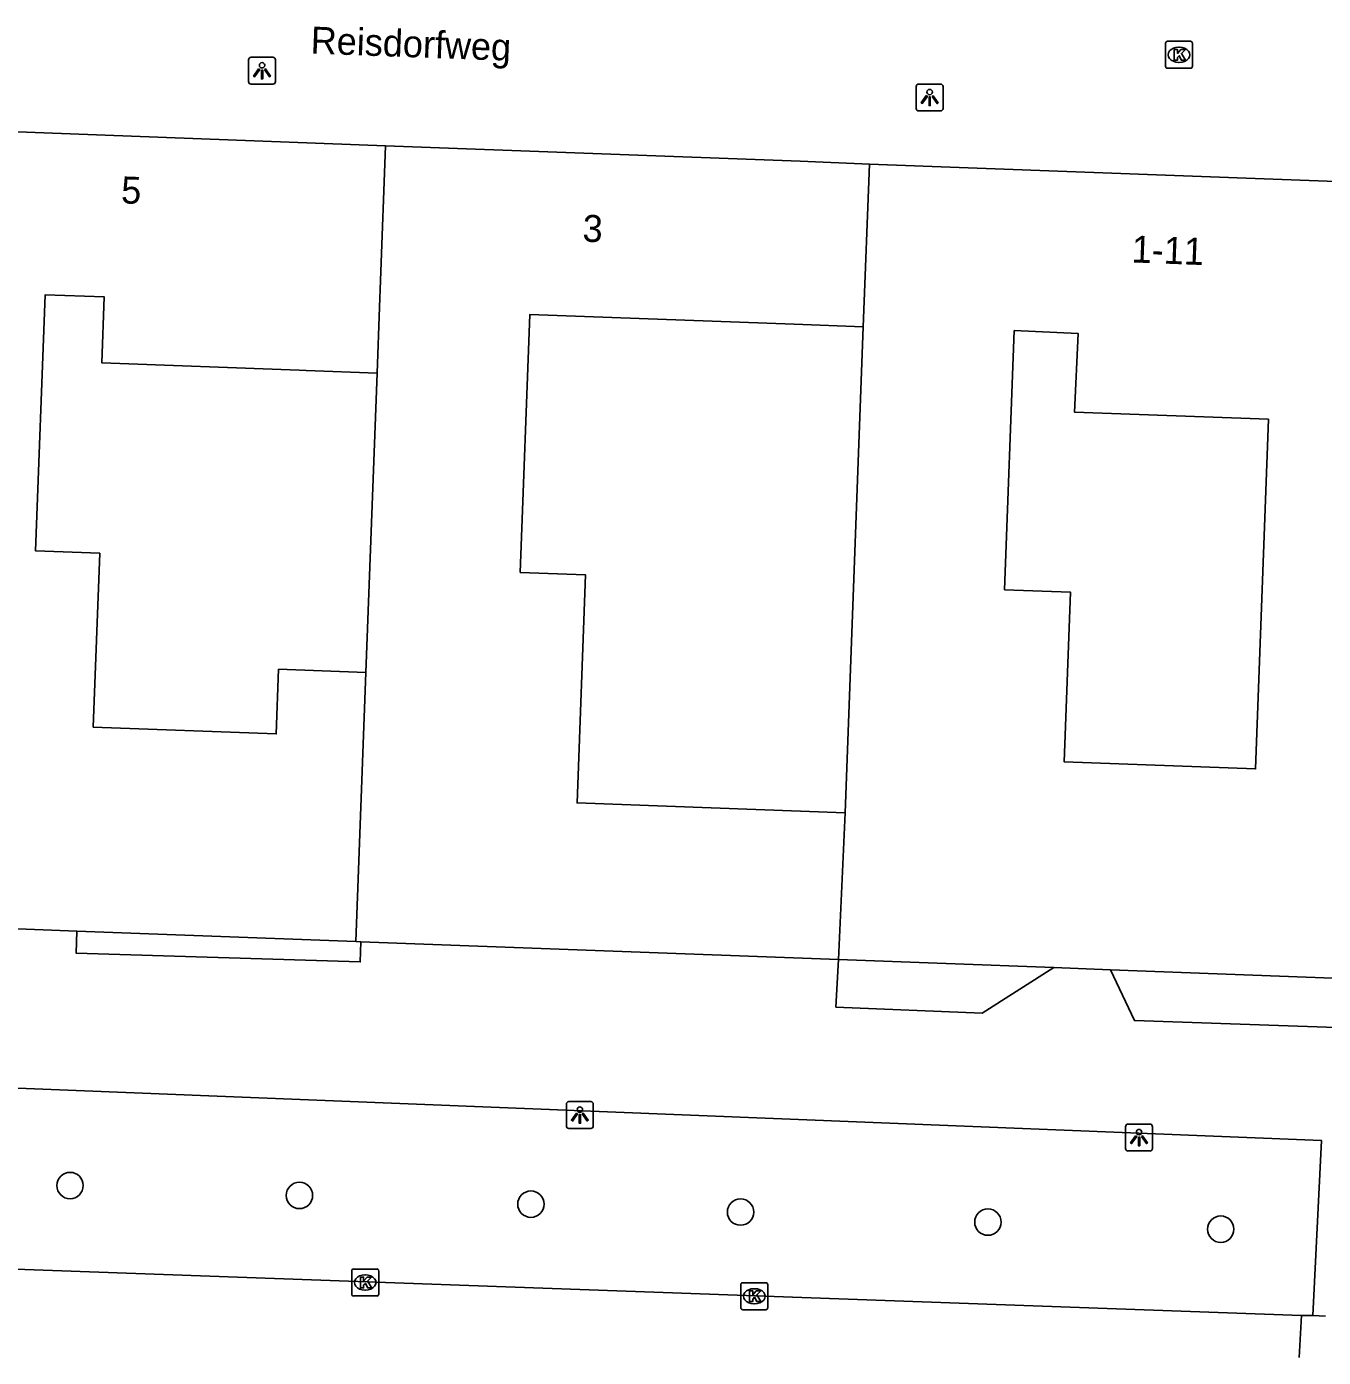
# Model space of a CAD drawing. Extents: x 160787 to 161428, y 386828 to 387483.
# Drawn here: x 160910.87 to 160958.95, y 386876.81 to 386926.13 of the extents above; entities that cross this region are included whole.
import ezdxf

# ---------------------------------------------------------------- set-up
doc = ezdxf.new("R2010")
doc.units = 0
for name, color, linetype in [('IMGEO_Boom', 7, 'Continuous'), ('IMGEO_Fietspad_gesloten', 7, 'Continuous'), ('IMGEO_Fietspad_open', 7, 'Continuous'), ('IMGEO_Kolk', 7, 'Continuous'), ('IMGEO_Lichtpunt', 7, 'Continuous'), ('IMGEO_Openbare_ruimte_label', 7, 'Continuous'), ('IMGEO_Pand', 7, 'Continuous'), ('IMGEO_Pand_nummerreeks', 7, 'Continuous'), ('IMGEO_Voetpad_open', 7, 'Continuous')]:
    doc.layers.add(name, color=color, linetype=linetype)

msp = doc.modelspace()

# ---------------------------------------------------------------- linework, layer by layer
at = {"layer": 'IMGEO_Boom'}
for centre in [(160912.485, 386883.177), (160920.989, 386882.811), (160929.571, 386882.488), (160937.346, 386882.195), (160946.515, 386881.824), (160955.148, 386881.561)]:
    msp.add_circle(centre, 0.489, dxfattribs=at)
at = {"layer": 'IMGEO_Fietspad_gesloten'}
for points in [[(160958.141, 386878.363), (160906.34, 386880.231), (160901.631, 386880.401)], [(160958.056, 386876.81), (160958.056, 386876.81), (160958.141, 386878.363)]]:
    msp.add_lwpolyline(points, dxfattribs=at)
at = {"layer": 'IMGEO_Fietspad_open'}
for points in [[(160958.568, 386878.357), (160958.141, 386878.363)], [(160959.028, 386878.343), (160958.568, 386878.357)]]:
    msp.add_lwpolyline(points, dxfattribs=at)
at = {"layer": 'IMGEO_Kolk'}
for p, q in [((160953.1, 386924.659), (160953.1, 386925.511)), ((160953.175, 386925.585), (160954.027, 386925.585)), ((160953.588, 386925.365), (160953.613, 386925.365)), ((160954.101, 386925.511), (160954.101, 386924.659)), ((160954.027, 386924.585), (160953.175, 386924.585)), ((160953.611, 386924.805), (160953.586, 386924.805)), ((160922.927, 386879.159), (160922.927, 386880.011)), ((160923.002, 386880.085), (160923.854, 386880.085)), ((160923.928, 386880.011), (160923.928, 386879.159)), ((160923.415, 386879.865), (160923.44, 386879.865)), ((160937.354, 386878.65), (160937.354, 386879.502)), ((160937.429, 386879.576), (160938.281, 386879.576)), ((160938.355, 386879.502), (160938.355, 386878.65)), ((160923.854, 386879.085), (160923.002, 386879.085)), ((160923.438, 386879.305), (160923.413, 386879.305)), ((160937.842, 386879.356), (160937.867, 386879.356)), ((160938.281, 386878.576), (160937.429, 386878.576)), ((160937.865, 386878.796), (160937.84, 386878.796))]:
    msp.add_line(p, q, dxfattribs=at)
for points in [[(160953.1, 386924.659), (160953.1, 386925.511)], [(160953.175, 386925.585), (160954.027, 386925.585)], [(160954.101, 386925.511), (160954.101, 386924.659)], [(160953.421, 386925.285), (160953.544, 386925.285), (160953.544, 386925.134), (160953.674, 386925.285), (160953.838, 386925.285), (160953.692, 386925.134), (160953.845, 386924.885), (160953.693, 386924.885), (160953.608, 386925.049), (160953.544, 386924.982), (160953.544, 386924.885), (160953.421, 386924.885), (160953.421, 386925.285)], [(160954.027, 386924.585), (160953.175, 386924.585)], [(160922.927, 386879.159), (160922.927, 386880.011)], [(160923.002, 386880.085), (160923.854, 386880.085)], [(160923.928, 386880.011), (160923.928, 386879.159)], [(160923.248, 386879.785), (160923.371, 386879.785), (160923.371, 386879.634), (160923.501, 386879.785), (160923.665, 386879.785), (160923.519, 386879.634), (160923.672, 386879.385), (160923.52, 386879.385), (160923.435, 386879.549), (160923.371, 386879.482), (160923.371, 386879.385), (160923.248, 386879.385), (160923.248, 386879.785)], [(160937.354, 386878.65), (160937.354, 386879.502)], [(160937.429, 386879.576), (160938.281, 386879.576)], [(160938.355, 386879.502), (160938.355, 386878.65)], [(160923.854, 386879.085), (160923.002, 386879.085)], [(160937.675, 386879.276), (160937.798, 386879.276), (160937.798, 386879.125), (160937.928, 386879.276), (160938.092, 386879.276), (160937.946, 386879.125), (160938.099, 386878.876), (160937.947, 386878.876), (160937.862, 386879.04), (160937.798, 386878.973), (160937.798, 386878.876), (160937.675, 386878.876), (160937.675, 386879.276)], [(160938.281, 386878.576), (160937.429, 386878.576)]]:
    msp.add_lwpolyline(points, dxfattribs=at)
for centre, start, end in [((160953.177, 386925.509), 91.552, 178.448), ((160953.177, 386925.509), 91.552, 178.448), ((160954.025, 386925.509), 1.552, 88.448), ((160954.025, 386925.509), 1.552, 88.448), ((160953.177, 386924.661), 181.552, 268.448), ((160953.177, 386924.661), 181.552, 268.448), ((160954.025, 386924.661), 271.552, 358.448), ((160954.025, 386924.661), 271.552, 358.448), ((160923.004, 386880.009), 91.552, 178.448), ((160923.004, 386880.009), 91.552, 178.448), ((160923.852, 386880.009), 1.552, 88.448), ((160923.852, 386880.009), 1.552, 88.448), ((160937.431, 386879.5), 91.552, 178.448), ((160937.431, 386879.5), 91.552, 178.448), ((160938.279, 386879.5), 1.552, 88.448), ((160938.279, 386879.5), 1.552, 88.448), ((160923.004, 386879.161), 181.552, 268.448), ((160923.004, 386879.161), 181.552, 268.448), ((160923.852, 386879.161), 271.552, 358.448), ((160923.852, 386879.161), 271.552, 358.448), ((160937.431, 386878.652), 181.552, 268.448), ((160937.431, 386878.652), 181.552, 268.448), ((160938.279, 386878.652), 271.552, 358.448), ((160938.279, 386878.652), 271.552, 358.448)]:
    msp.add_arc(centre, 0.0765, start, end, dxfattribs=at)
for centre, major_axis, ratio, start_param, end_param in [((160953.587, 386925.085), (-0.387, 0.002), 0.722429, 4.712389, 7.853982), ((160953.612, 386925.085), (-0.39, 0.002), 0.717154, 1.570796, 4.712389), ((160923.414, 386879.585), (-0.387, 0.002), 0.722429, 4.712389, 7.853982), ((160923.439, 386879.585), (-0.39, 0.002), 0.717154, 1.570796, 4.712389), ((160937.841, 386879.076), (-0.387, 0.002), 0.722429, 4.712389, 7.853982), ((160937.866, 386879.076), (-0.39, 0.002), 0.717154, 1.570796, 4.712389)]:
    msp.add_ellipse(centre, major_axis=major_axis, ratio=ratio, start_param=start_param, end_param=end_param, dxfattribs=at)
at = {"layer": 'IMGEO_Lichtpunt'}
for p, q in [((160919.104, 386924.898), (160919.104, 386924.091)), ((160919.104, 386924.898), (160919.104, 386924.091)), ((160920.006, 386924.993), (160919.198, 386924.993)), ((160920.006, 386924.993), (160919.198, 386924.993)), ((160920.1, 386924.091), (160920.1, 386924.898)), ((160920.1, 386924.091), (160920.1, 386924.898)), ((160919.198, 386923.997), (160920.006, 386923.997)), ((160919.198, 386923.997), (160920.006, 386923.997)), ((160943.857, 386923.907), (160943.857, 386923.1)), ((160943.857, 386923.907), (160943.857, 386923.1)), ((160944.759, 386924.002), (160943.951, 386924.002)), ((160944.759, 386924.002), (160943.951, 386924.002)), ((160944.853, 386923.1), (160944.853, 386923.907)), ((160944.853, 386923.1), (160944.853, 386923.907)), ((160943.951, 386923.006), (160944.759, 386923.006)), ((160943.951, 386923.006), (160944.759, 386923.006)), ((160930.889, 386886.194), (160930.889, 386885.387)), ((160930.889, 386886.194), (160930.889, 386885.387)), ((160931.791, 386886.289), (160930.983, 386886.289)), ((160931.791, 386886.289), (160930.983, 386886.289)), ((160931.885, 386885.387), (160931.885, 386886.194)), ((160931.885, 386885.387), (160931.885, 386886.194)), ((160952.522, 386885.455), (160951.714, 386885.455)), ((160952.522, 386885.455), (160951.714, 386885.455)), ((160930.983, 386885.293), (160931.791, 386885.293)), ((160930.983, 386885.293), (160931.791, 386885.293)), ((160951.62, 386885.36), (160951.62, 386884.553)), ((160951.62, 386885.36), (160951.62, 386884.553)), ((160952.616, 386884.553), (160952.616, 386885.36)), ((160952.616, 386884.553), (160952.616, 386885.36)), ((160951.714, 386884.459), (160952.522, 386884.459)), ((160951.714, 386884.459), (160952.522, 386884.459))]:
    msp.add_line(p, q, dxfattribs=at)
for points in [[(160919.478, 386924.562), (160919.517, 386924.534), (160919.329, 386924.272), (160919.291, 386924.299), (160919.478, 386924.562)], [(160919.58, 386924.514), (160919.627, 386924.514), (160919.627, 386924.192), (160919.58, 386924.192), (160919.58, 386924.514)], [(160919.69, 386924.534), (160919.728, 386924.561), (160919.915, 386924.299), (160919.876, 386924.271), (160919.69, 386924.534)], [(160944.231, 386923.571), (160944.27, 386923.543), (160944.082, 386923.281), (160944.044, 386923.308), (160944.231, 386923.571)], [(160944.333, 386923.523), (160944.38, 386923.523), (160944.38, 386923.201), (160944.333, 386923.201), (160944.333, 386923.523)], [(160944.443, 386923.543), (160944.481, 386923.57), (160944.668, 386923.308), (160944.629, 386923.28), (160944.443, 386923.543)], [(160931.263, 386885.858), (160931.302, 386885.83), (160931.114, 386885.568), (160931.076, 386885.595), (160931.263, 386885.858)], [(160931.365, 386885.81), (160931.412, 386885.81), (160931.412, 386885.488), (160931.365, 386885.488), (160931.365, 386885.81)], [(160931.475, 386885.83), (160931.513, 386885.857), (160931.7, 386885.595), (160931.661, 386885.567), (160931.475, 386885.83)], [(160951.994, 386885.024), (160952.033, 386884.996), (160951.845, 386884.734), (160951.807, 386884.761), (160951.994, 386885.024)], [(160952.096, 386884.976), (160952.143, 386884.976), (160952.143, 386884.654), (160952.096, 386884.654), (160952.096, 386884.976)], [(160952.206, 386884.996), (160952.244, 386885.023), (160952.431, 386884.761), (160952.392, 386884.733), (160952.206, 386884.996)]]:
    msp.add_lwpolyline(points, dxfattribs=at)
for centre in [(160919.603, 386924.696), (160944.356, 386923.705), (160931.388, 386885.992), (160952.119, 386885.158)]:
    msp.add_circle(centre, 0.0994, dxfattribs=at)
for centre, start, end in [((160919.198, 386924.898), 90, 180), ((160919.198, 386924.898), 90, 180), ((160920.006, 386924.898), 0, 90), ((160920.006, 386924.898), 0, 90), ((160919.198, 386924.091), 180, 270), ((160919.198, 386924.091), 180, 270), ((160920.006, 386924.091), 270, 0), ((160920.006, 386924.091), 270, 360), ((160943.951, 386923.907), 90, 180), ((160943.951, 386923.907), 90, 180), ((160944.759, 386923.907), 0, 90), ((160944.759, 386923.907), 0, 90), ((160943.951, 386923.1), 180, 270), ((160943.951, 386923.1), 180, 270), ((160944.759, 386923.1), 270, 0), ((160944.759, 386923.1), 270, 360), ((160930.983, 386886.194), 90, 180), ((160930.983, 386886.194), 90, 180), ((160931.791, 386886.194), 0, 90), ((160931.791, 386886.194), 0, 90), ((160951.714, 386885.36), 90, 180), ((160951.714, 386885.36), 90, 180), ((160952.522, 386885.36), 0, 90), ((160952.522, 386885.36), 0, 90), ((160930.983, 386885.387), 180, 270), ((160930.983, 386885.387), 180, 270), ((160931.791, 386885.387), 270, 0), ((160931.791, 386885.387), 270, 360), ((160951.714, 386884.553), 180, 270), ((160951.714, 386884.553), 180, 270), ((160952.522, 386884.553), 270, 0), ((160952.522, 386884.553), 270, 360)]:
    msp.add_arc(centre, 0.0946, start, end, dxfattribs=at)
at = {"layer": 'IMGEO_Pand'}
for points in [[(160924.183, 386921.716), (160908.899, 386922.288)], [(160923.868, 386913.289), (160923.959, 386915.728), (160923.996, 386916.72), (160924.183, 386921.716)], [(160924.183, 386921.716), (160939.56, 386921.141), (160942.121, 386921.036)], [(160942.121, 386921.036), (160941.895, 386915.004)], [(160965.405, 386920.165), (160942.121, 386921.036)], [(160923.453, 386902.191), (160920.218, 386902.312), (160920.128, 386899.914), (160913.343, 386900.168), (160913.584, 386906.612), (160911.21, 386906.701), (160911.565, 386916.192), (160913.751, 386916.11), (160913.66, 386913.67), (160920.976, 386913.397), (160921.234, 386913.387), (160923.868, 386913.289)], [(160941.895, 386915.004), (160939.334, 386915.1), (160929.535, 386915.466), (160929.177, 386905.902), (160931.601, 386905.811), (160931.285, 386897.358), (160941.222, 386896.986)], [(160941.895, 386915.004), (160941.222, 386896.986)], [(160956.922, 386911.576), (160956.438, 386898.617), (160949.343, 386898.883), (160949.579, 386905.169), (160947.131, 386905.261), (160947.491, 386914.865), (160949.863, 386914.752), (160949.725, 386911.845), (160956.922, 386911.576)], [(160923.453, 386902.191), (160923.868, 386913.289)], [(160923.082, 386892.222), (160923.453, 386902.191)], [(160941.222, 386896.986), (160940.976, 386891.553)], [(160909.279, 386892.738), (160912.732, 386892.609)], [(160912.732, 386892.609), (160923.082, 386892.222)], [(160923.082, 386892.222), (160923.271, 386892.215)], [(160940.976, 386891.553), (160923.271, 386892.215)], [(160940.976, 386891.553), (160948.955, 386891.254)], [(160951.057, 386891.176), (160948.955, 386891.254)], [(160951.057, 386891.176), (160959.307, 386890.867)]]:
    msp.add_lwpolyline(points, dxfattribs=at)
at = {"layer": 'IMGEO_Voetpad_open'}
for points in [[(160923.271, 386892.215), (160923.247, 386891.468), (160912.707, 386891.795), (160912.732, 386892.609)], [(160948.955, 386891.254), (160946.305, 386889.568), (160940.881, 386889.792), (160940.976, 386891.553)], [(160961.428, 386890.488), (160959.787, 386889.029), (160951.946, 386889.291), (160951.057, 386891.176)], [(160901.631, 386880.401), (160901.922, 386887.128), (160958.881, 386884.85), (160958.568, 386878.357)]]:
    msp.add_lwpolyline(points, dxfattribs=at)

# ---------------------------------------------------------------- texts
at = {"layer": 'IMGEO_Openbare_ruimte_label'}
msp.add_text('Reisdorfweg', height=1, rotation=357.8789, dxfattribs=at).set_placement((160921.393, 386925.134))
at = {"layer": 'IMGEO_Pand_nummerreeks'}
for s, p in [('5', (160914.366, 386919.582)), ('3', (160931.473, 386918.162)), ('1-11', (160951.832, 386917.391))]:
    msp.add_text(s, height=1, rotation=357.8571, dxfattribs=at).set_placement(p)

doc.saveas('drawing.dxf')
